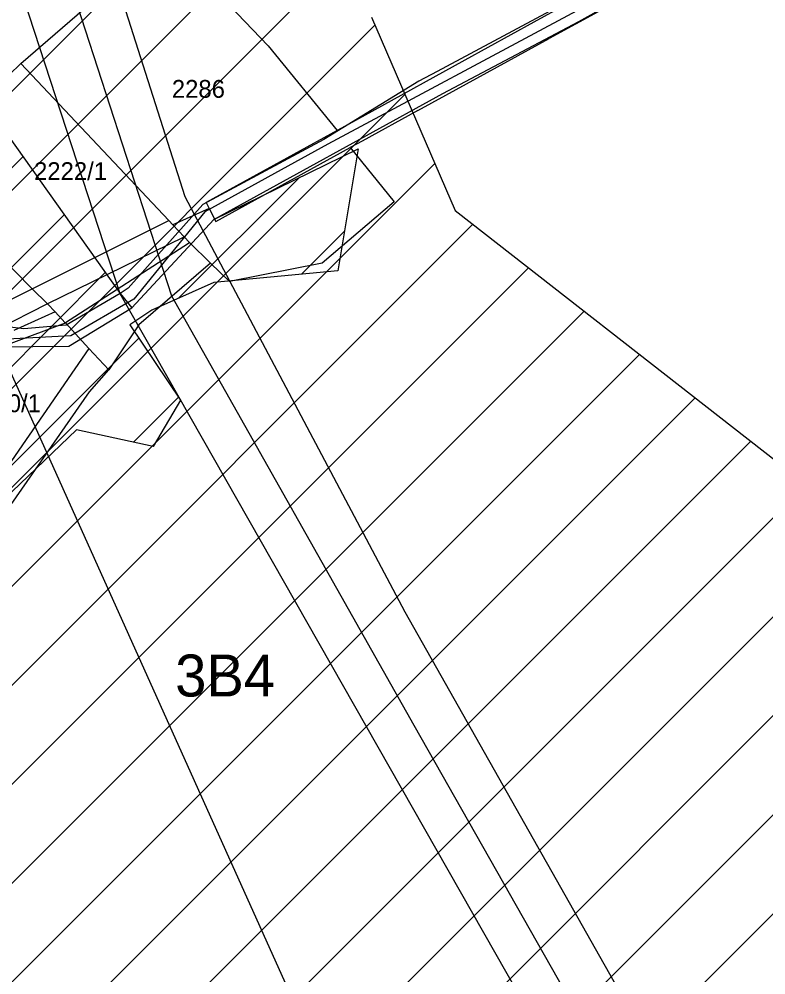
# Model space of a CAD drawing. Extents: x -564810 to -550519, y -1045831 to -1034011.
# Drawn here: x -552001 to -551787.6, y -1038048.4 to -1037775.2 of the extents above; entities that cross this region are included whole.
import ezdxf

# ---------------------------------------------------------------- set-up
doc = ezdxf.new("R2010")
doc.units = 0
for name, color, linetype in [('KN stav', 7, 'Continuous'), ('Lesní porost', 7, 'Continuous'), ('Odvodněné plochy', 7, 'Continuous'), ('Parcelní čísla', 7, 'Continuous'), ('přeložka st silnice', 7, 'Continuous'), ('STG', 7, 'Continuous'), ('Vedení VN', 7, 'Continuous'), ('vodní toky', 7, 'Continuous'), ('Vrstva 14', 7, 'Continuous'), ('Vrstva 33', 7, 'Continuous'), ('Vrstva 4', 7, 'Continuous')]:
    doc.layers.add(name, color=color, linetype=linetype)

msp = doc.modelspace()

# ---------------------------------------------------------------- linework, layer by layer
at = {"layer": 'KN stav'}
for p, q in [((-551802.89, -1037748), (-551853.88, -1037776.09)), ((-552000.45, -1037787.9), (-551959.74, -1037752.49)), ((-551802.36, -1037754.94), (-551849.45, -1037780.77)), ((-551951.91, -1037759.69), (-551929.81, -1037782.91)), ((-551853.88, -1037776.09), (-551873.63, -1037786.96)), ((-551879.07, -1037797.01), (-551849.45, -1037780.77)), ((-551929.81, -1037782.91), (-551910.05, -1037807.03)), ((-552000.45, -1037787.9), (-552027.11, -1037813.53)), ((-551958.2, -1037832.79), (-552000.45, -1037787.9)), ((-551873.63, -1037786.96), (-551900.22, -1037801.61)), ((-551887.06, -1037801.39), (-551879.07, -1037797.01)), ((-551900.22, -1037801.61), (-551906.77, -1037805.22)), ((-551887.06, -1037801.39), (-551902.92, -1037810.09)), ((-551906.77, -1037805.22), (-551910.05, -1037807.03)), ((-551910.05, -1037807.03), (-551947.51, -1037827.6)), ((-551902.92, -1037810.09), (-551906.33, -1037811.96)), ((-551944.75, -1037833.03), (-551906.33, -1037811.96)), ((-551906.33, -1037811.96), (-551893.75, -1037827.43)), ((-552031.42, -1037817.84), (-551997.24, -1037852.29)), ((-551893.75, -1037827.43), (-551914.4, -1037844.95)), ((-551946.62, -1037829.34), (-551957.07, -1037833.99)), ((-551947.51, -1037827.6), (-551946.62, -1037829.34)), ((-551946.62, -1037829.34), (-551944.75, -1037833.03)), ((-551957.07, -1037833.99), (-551958.2, -1037832.79)), ((-551946.28, -1037844.98), (-551966.72, -1037862.64)), ((-551946.28, -1037844.98), (-551940.83, -1037850.2)), ((-551914.4, -1037844.95), (-551940.83, -1037850.2)), ((-551997.24, -1037852.29), (-551992.91, -1037856.65)), ((-551992.91, -1037856.65), (-551990.66, -1037858.92)), ((-551990.66, -1037858.92), (-552002.53, -1037864.19)), ((-552003.23, -1037867.88), (-551987.76, -1037862.05)), ((-551987.76, -1037862.05), (-551981.03, -1037869.33)), ((-551966.72, -1037862.64), (-551975.38, -1037875.44)), ((-551981.03, -1037869.33), (-552016.59, -1037920.96)), ((-551980.89, -1037881.8), (-551975.38, -1037875.44)), ((-552013.44, -1037928.59), (-551980.89, -1037881.8))]:
    msp.add_line(p, q, dxfattribs=at)
at = {"layer": 'Lesní porost'}
for p, q in [((-552060.84, -1037875.57), (-551999.87, -1037814.59)), ((-551955.41, -1037854.99), (-551920.97, -1037820.55)), ((-552055.03, -1037898.04), (-551988.11, -1037831.12)), ((-551920.29, -1037848.15), (-551908.04, -1037835.9)), ((-552055.19, -1037926.49), (-551976.36, -1037847.65)), ((-552056.08, -1037955.66), (-551966.8, -1037866.38)), ((-551968.28, -1037896.15), (-551955.44, -1037883.3))]:
    msp.add_line(p, q, dxfattribs=at)
msp.add_lwpolyline([(-552017.87, -1037789.29), (-551972.11, -1037853.62), (-551968.72, -1037857.75), (-551945.31, -1037832.5), (-551904.09, -1037812.26), (-551909.92, -1037847.16), (-551945.29, -1037850.53), (-551963.08, -1037858.37), (-551969.35, -1037862.58), (-551954.89, -1037884.12), (-551962.65, -1037897.37), (-551984.54, -1037892.61), (-552021.45, -1037927.82)], dxfattribs=at)
at = {"layer": 'Odvodněné plochy'}
msp.add_lwpolyline([(-551900.29, -1037774.7), (-551876.37, -1037829.93), (-551708.89, -1037960.63), (-551690.1, -1037909.35), (-551669.82, -1037879.93), (-551694.74, -1037844.42), (-551698.65, -1037808.41), (-551689.26, -1037784.27), (-551667.21, -1037804.56), (-551640.8, -1037888.84), (-551647.32, -1037914.08), (-551658.81, -1037951.1), (-551629.83, -1037965.01), (-551727.19, -1038035.65), (-551741.1, -1038056.52), (-551689.18, -1038257.3), (-551710.98, -1038273.85), (-551737.72, -1038322.56), (-551754.67, -1038342.59), (-551787.84, -1038361.97), (-551812.91, -1038372.05), (-551836.77, -1038387.52), (-551852.44, -1038396.9), (-551895.44, -1038426.86)], dxfattribs=at)
at = {"layer": 'přeložka st silnice'}
for p, q in [((-553022.09, -1038814.94), (-551848.97, -1037641.83)), ((-553012.83, -1038833.97), (-551835.65, -1037656.79)), ((-553003.58, -1038853), (-551822.33, -1037671.75)), ((-552988.3, -1038866.01), (-551899.29, -1037777)), ((-552896.76, -1038802.75), (-551890.75, -1037796.74)), ((-552878.46, -1038812.73), (-551882.2, -1037816.47)), ((-552860.16, -1038822.72), (-551871.31, -1037833.87)), ((-552448.84, -1038439.68), (-551855.43, -1037846.27)), ((-552433.95, -1038453.08), (-551839.54, -1037858.67)), ((-552419.07, -1038466.48), (-551823.65, -1037871.07)), ((-552404.19, -1038479.88), (-551807.77, -1037883.46)), ((-552389.3, -1038493.28), (-551791.88, -1037895.86)), ((-552372.66, -1038504.92), (-551776, -1037908.26)), ((-552355.54, -1038516.09), (-551760.11, -1037920.66)), ((-552338.42, -1038527.26), (-551744.22, -1037933.06)), ((-552321.3, -1038538.42), (-551728.34, -1037945.45)), ((-552304.19, -1038549.59), (-551712.45, -1037957.85))]:
    msp.add_line(p, q, dxfattribs=at)
at = {"layer": 'Vedení VN'}
for points in [[(-552432.62, -1036280.68), (-552381.75, -1036354.88), (-552340.78, -1036472.89), (-552289.91, -1036771.81), (-551953.63, -1037825.94), (-551890.75, -1037944.66), (-551680.22, -1038317.07)], [(-551695.24, -1038326.94), (-551700.71, -1038330.65), (-551972.06, -1037853.73), (-552325.94, -1036770.4), (-552370.45, -1036480.66), (-552411.81, -1036369.59), (-552471.47, -1036287.75)], [(-551691.6, -1038324.25), (-551753.32, -1038215.22), (-551815.56, -1038104.9), (-551888.03, -1037977.11), (-551957.29, -1037854.44), (-552010.26, -1037691.39), (-552038.99, -1037602.42), (-552068.06, -1037512.55)]]:
    msp.add_lwpolyline(points, dxfattribs=at)
at = {"layer": 'vodní toky'}
for points in [[(-552007.39, -1037868.93), (-551986.81, -1037868.69), (-551968.72, -1037857.75), (-551945.31, -1037832.5), (-551879.85, -1037796.48), (-551841.01, -1037775.91), (-551797.34, -1037751.57)], [(-551841.14, -1037768.44), (-551881.5, -1037790.23), (-551886.77, -1037792.99), (-551913.88, -1037809.65), (-551948.45, -1037828.22), (-551969.83, -1037852.13), (-551972.11, -1037853.62), (-551987.49, -1037862.66), (-551999.66, -1037863.72), (-552015.37, -1037861.86)]]:
    msp.add_lwpolyline(points, dxfattribs=at)
at = {"layer": 'Vrstva 14'}
msp.add_lwpolyline([(-551754.89, -1038428.38), (-553519.59, -1034507.17), (-553502.09, -1034572.44)], dxfattribs=at)
at = {"layer": 'Vrstva 33'}
msp.add_lwpolyline([(-551707.95, -1037703.51), (-551796.1, -1037748.03), (-551841.58, -1037772.91), (-551912.77, -1037811.01), (-551947.88, -1037830.27), (-551968.23, -1037855.25), (-551986.23, -1037865.71), (-552006.06, -1037866.84)], dxfattribs=at)
at = {"layer": 'Vrstva 4'}
for p, q in [((-551997.24, -1037852.29), (-551958.2, -1037832.79)), ((-551957.08, -1037833.99), (-551953.85, -1037837.42)), ((-551992.92, -1037856.64), (-551953.85, -1037837.42)), ((-551953.85, -1037837.42), (-551952.27, -1037839.09)), ((-551987.97, -1037862.13), (-551952.27, -1037839.09)), ((-551946.28, -1037844.98), (-551952.27, -1037839.09)), ((-552022.3, -1037864.8), (-551997.24, -1037852.29)), ((-552008.3, -1037864.37), (-551992.92, -1037856.64)), ((-551987.77, -1037862.05), (-551990.66, -1037858.92)), ((-551975.38, -1037875.44), (-551981.03, -1037869.33))]:
    msp.add_line(p, q, dxfattribs=at)

# ---------------------------------------------------------------- texts
at = {"layer": 'Parcelní čísla'}
for s, p in [('2286', (-551957.33, -1037797.72)), ('2222/1', (-551996.71, -1037821.23)), ('2230/1', (-552015.59, -1037887.57))]:
    msp.add_text(s, height=5.1, dxfattribs=at).set_placement(p)
at = {"layer": 'STG'}
msp.add_text('3B4', height=12, dxfattribs=at).set_placement((-551956.37, -1037968.83))

doc.saveas('drawing.dxf')
